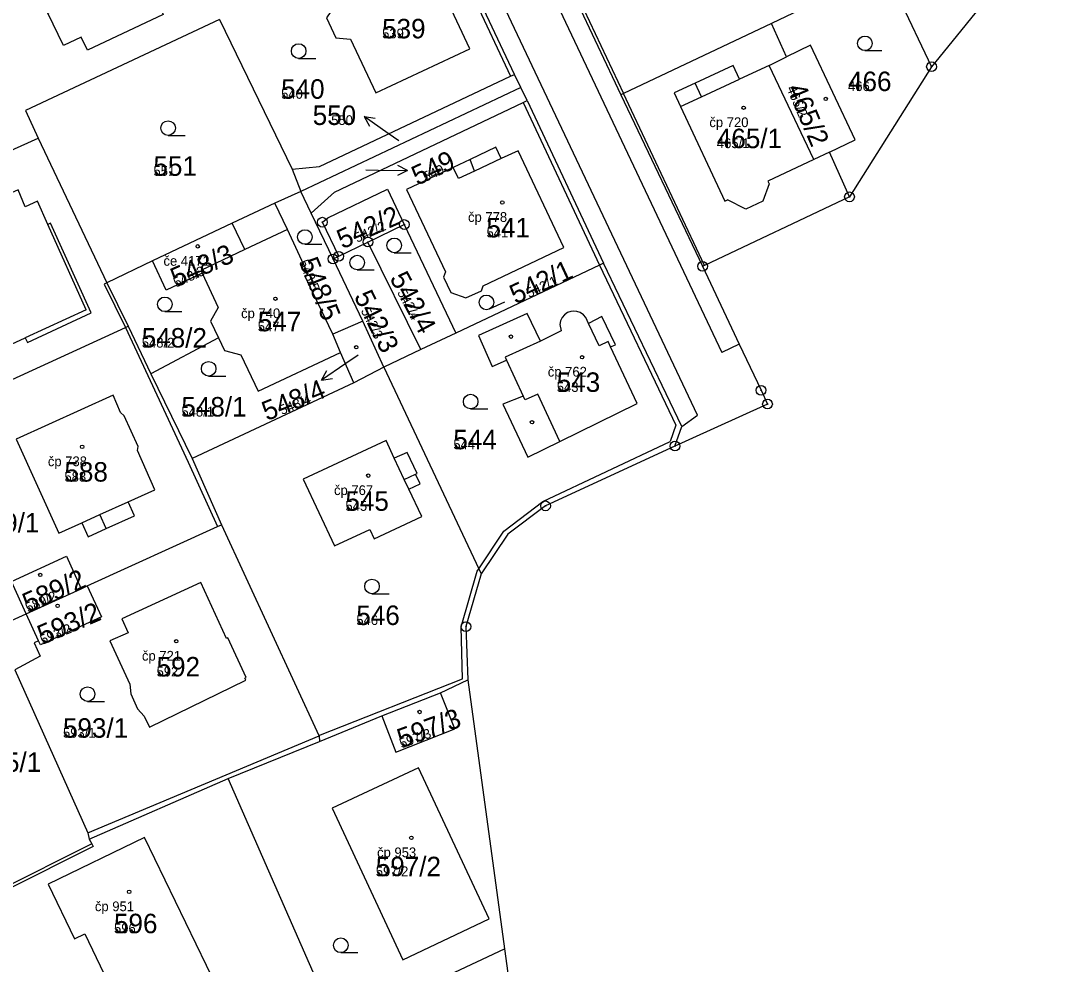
# Model space of a CAD drawing. Extents: x -763628 to -761565, y -976033 to -973833.
# Drawn here: x -761992.5 to -761884.9, y -974500.4 to -974403.6 of the extents above; entities that cross this region are included whole.
import ezdxf

# ---------------------------------------------------------------- set-up
doc = ezdxf.new("R2010")
doc.units = 0
for name, color, linetype in [('KN_cisla parcel 1000', 7, 'Continuous'), ('KN_cisla parcel 500', 7, 'Continuous'), ('KN_cisla parcel znacky', 7, 'Continuous'), ('KN_cisla popisna 500', 7, 'Continuous'), ('KN_hranice parcel', 7, 'Continuous'), ('KN_hranice uzemi', 7, 'Continuous'), ('KN_vnitrni kresba parcel', 7, 'Continuous'), ('KN_znacky bodu BP', 7, 'Continuous'), ('KN_znacky budov', 7, 'Continuous'), ('KN_znacky kultur', 7, 'Continuous')]:
    doc.layers.add(name, color=color, linetype=linetype)

msp = doc.modelspace()

# ---------------------------------------------------------------- linework, layer by layer
at = {"layer": 'KN_cisla parcel znacky'}
for p, q in [((-761954.74, -974415.09), (-761957.2, -974413.37)), ((-761957.2, -974413.37), (-761956.09, -974413.53)), ((-761957.2, -974413.37), (-761956.67, -974414.35)), ((-761953.64, -974415.86), (-761954.74, -974415.09)), ((-761957.03, -974418.84), (-761955.78, -974418.86)), ((-761955.78, -974418.86), (-761952.78, -974418.91)), ((-761952.78, -974418.91), (-761953.79, -974419.4)), ((-761952.78, -974418.91), (-761953.77, -974418.39)), ((-761957.83, -974437.87), (-761959.09, -974438.73)), ((-761959.09, -974438.73), (-761961.58, -974440.41)), ((-761961.58, -974440.41), (-761961.03, -974439.43)), ((-761961.58, -974440.41), (-761960.47, -974440.26))]:
    msp.add_line(p, q, dxfattribs=at)
at = {"layer": 'KN_hranice parcel'}
for p, q in [((-761941.77, -974409.04), (-761949.47, -974392.73)), ((-761937.63, -974396.76), (-761930.85, -974411.13)), ((-761903.71, -974398.27), (-761898.96, -974408.25)), ((-761911, -974401.72), (-761915.39, -974403.8)), ((-761972.08, -974403.39), (-761964.61, -974418.77)), ((-761913.84, -974407.24), (-761915.39, -974403.8)), ((-761941.12, -974410.38), (-761941.77, -974409.04)), ((-761941.12, -974410.38), (-761963.7, -974421.05)), ((-761940.47, -974411.72), (-761941.12, -974410.38)), ((-761930.85, -974411.13), (-761922.46, -974428.74)), ((-761940.47, -974411.72), (-761932.63, -974428.43)), ((-762013.17, -974425.79), (-761990.67, -974415.57)), ((-761990.67, -974415.57), (-761983.65, -974430.42)), ((-761907.38, -974421.61), (-761909.45, -974417.01)), ((-761964.61, -974418.77), (-761963.7, -974421.05)), ((-761963.7, -974421.05), (-761966.38, -974422.24)), ((-761962.65, -974423.29), (-761963.7, -974421.05)), ((-761965.1, -974424.96), (-761966.38, -974422.24)), ((-761960.41, -974427.98), (-761962.65, -974423.29)), ((-761956.83, -974426.25), (-761953.1, -974424.45)), ((-761953.1, -974424.45), (-761947.81, -974435.6)), ((-761959.83, -974427.71), (-761956.83, -974426.25)), ((-761951.39, -974437.29), (-761956.83, -974426.25)), ((-761960.41, -974427.98), (-761959.83, -974427.71)), ((-761978.95, -974428.18), (-761983.65, -974430.42)), ((-761957.35, -974434.38), (-761960.41, -974427.98)), ((-761983.65, -974430.42), (-761981.45, -974434.89)), ((-761981.45, -974434.89), (-761979.11, -974439.78)), ((-761957.35, -974434.38), (-761960.44, -974435.72)), ((-761955.19, -974439.09), (-761957.35, -974434.38)), ((-761972.16, -974436.09), (-761979.11, -974439.78)), ((-761959.64, -974437.57), (-761960.44, -974435.72)), ((-761947.81, -974435.6), (-761951.39, -974437.29)), ((-761951.39, -974437.29), (-761955.19, -974439.09)), ((-761958.29, -974440.7), (-761959.64, -974437.57)), ((-761955.19, -974439.09), (-761958.29, -974440.7)), ((-761979.11, -974439.78), (-761974.89, -974448.48)), ((-761958.29, -974440.7), (-761974.89, -974448.48)), ((-761974.89, -974448.48), (-761971.87, -974455.28)), ((-761991.92, -974464.41), (-761986.27, -974461.84)), ((-761986.27, -974461.84), (-761985.65, -974461.55)), ((-761995.04, -974465.83), (-761991.92, -974464.41)), ((-761949.38, -974472.52), (-761946.57, -974471.2)), ((-761955.41, -974474.89), (-761949.38, -974472.52)), ((-761961.79, -974477.52), (-761955.41, -974474.89)), ((-761971.19, -974481.33), (-761961.79, -974477.52)), ((-761985.45, -974487.54), (-761971.19, -974481.33)), ((-761968.03, -974510.61), (-761942.79, -974498.8))]:
    msp.add_line(p, q, dxfattribs=at)
for points in [[(-761982.9, -974392.14), (-761982.31, -974391.87), (-761981.01, -974394.63), (-761981.6, -974394.91), (-761977.85, -974402.89), (-761985.63, -974406.55), (-761986.28, -974405.2), (-761988.08, -974406.07), (-761989.68, -974402.74), (-761987.89, -974401.88), (-761988.55, -974400.51), (-761988.99, -974400.72), (-761990.72, -974397.13), (-761990.28, -974396.91), (-761990.78, -974395.88), (-761982.98, -974392.12), (-761982.9, -974392.14)], [(-761960.26, -974402.03), (-761961.09, -974403.24), (-761960.11, -974405.3), (-761958.6, -974405.41), (-761956.01, -974410.93), (-761946.35, -974406.4), (-761950.89, -974396.76), (-761960.59, -974401.31), (-761960.26, -974402.03)], [(-761972.08, -974403.39), (-761992, -974412.76), (-761990.67, -974415.57)], [(-761915.39, -974403.8), (-761930.58, -974411), (-761930.85, -974411.13)], [(-761909.45, -974417.01), (-761906.79, -974415.77), (-761911.37, -974406.05), (-761913.84, -974407.24)], [(-761909.45, -974417.01), (-761911.06, -974417.76), (-761915.64, -974408.11), (-761913.84, -974407.24)], [(-761964.61, -974418.77), (-761961.79, -974418.48), (-761942.18, -974409.23), (-761941.77, -974409.04)], [(-761962.65, -974423.29), (-761960.27, -974421.12), (-761940.9, -974411.93), (-761940.47, -974411.72)], [(-761946.34, -974417.76), (-761948.08, -974418.58), (-761952.85, -974420.84), (-761948.85, -974429.3), (-761949.07, -974429.87), (-761948.33, -974431.43), (-761946.77, -974431.98), (-761945.15, -974431.27), (-761944.99, -974430.73), (-761936.7, -974426.82), (-761941.39, -974416.9), (-761943.14, -974417.66), (-761943.69, -974416.51), (-761946.34, -974417.76)], [(-762008.52, -974426.59), (-762002.13, -974440.74), (-761992.01, -974436.09), (-761991.79, -974436.55), (-761985.26, -974433.51), (-761989.41, -974424.31), (-761989.68, -974424.43), (-761990.76, -974422.06), (-761992.02, -974422.63), (-761992.73, -974420.88), (-761995.22, -974421.97), (-761995.65, -974420.98), (-762008.52, -974426.59)], [(-761959.83, -974427.71), (-761961.5, -974424.21), (-761960.93, -974423.77), (-761954.82, -974420.83), (-761953.1, -974424.45)], [(-761966.38, -974422.24), (-761970.76, -974424.3), (-761978.95, -974428.18)], [(-761965.1, -974424.96), (-761969.47, -974427.03), (-761974, -974429.16), (-761973.86, -974429.44)], [(-761960.44, -974435.72), (-761963.32, -974429.7), (-761962.95, -974429.53), (-761965.1, -974424.96)], [(-761973.86, -974429.44), (-761977.53, -974431.18), (-761978.95, -974428.18)], [(-761932.63, -974428.43), (-761933.06, -974428.63), (-761947.81, -974435.6)], [(-761925.3, -974447.19), (-761924.61, -974445.19), (-761932.63, -974428.43)], [(-761973.86, -974429.44), (-761972.2, -974432.96), (-761972.98, -974434.38), (-761972.16, -974436.09)], [(-761937.13, -974434.72), (-761936.97, -974435.37), (-761939.12, -974436.43), (-761940.47, -974433.59), (-761945.49, -974435.85), (-761944.06, -974439.01), (-761942.61, -974438.37), (-761940.88, -974442.06), (-761942.97, -974442.9), (-761940.42, -974448.33), (-761937.12, -974446.72), (-761929.19, -974442.83), (-761929.47, -974442.23), (-761931.91, -974437.02), (-761931.41, -974436.79), (-761932.8, -974433.88), (-761934.17, -974434.61), (-761934.46, -974434)], [(-761934.46, -974434), (-761934.71, -974433.71), (-761935.02, -974433.49), (-761935.38, -974433.37), (-761935.76, -974433.34), (-761935.98, -974433.37), (-761936.34, -974433.49), (-761936.65, -974433.71), (-761936.9, -974434), (-761937.06, -974434.35), (-761937.13, -974434.72)], [(-762004.2, -974445.31), (-761981.72, -974435.02), (-761981.45, -974434.89)], [(-761972.16, -974436.09), (-761971.56, -974437.37), (-761969.89, -974437.81), (-761968.11, -974441.56), (-761959.64, -974437.57)], [(-761955.19, -974439.09), (-761945.44, -974459.78), (-761945.19, -974460.31)], [(-761988.56, -974456.12), (-761986.2, -974455.06), (-761985.54, -974456.52), (-761983.7, -974455.67), (-761980.78, -974454.35), (-761981.43, -974452.92), (-761978.7, -974451.69), (-761980.48, -974447.66), (-761980.43, -974447.23), (-761981.86, -974444.1), (-761982.22, -974443.75), (-761983, -974441.98), (-761992.94, -974446.5), (-761988.56, -974456.12)], [(-761951.29, -974454.43), (-761952.62, -974451.62), (-761951.48, -974451.08), (-761951.95, -974450.09), (-761951.77, -974450), (-761952.81, -974447.84), (-761954.12, -974448.45), (-761954.97, -974446.62), (-761963.49, -974450.58), (-761960.26, -974457.45), (-761956.64, -974455.74), (-761956.18, -974456.73), (-761951.29, -974454.43)], [(-761985.65, -974461.55), (-761972.27, -974455.46), (-761971.87, -974455.28)], [(-761971.87, -974455.28), (-761961.86, -974476.89), (-761961.84, -974476.94), (-761961.79, -974477.52)], [(-761991.92, -974464.41), (-761993.43, -974461.09), (-761987.78, -974458.5), (-761986.27, -974461.84)], [(-761985.65, -974461.55), (-761984.2, -974464.73), (-761990.46, -974467.58), (-761990.64, -974467.18), (-761991.1, -974467.39), (-761990.48, -974468.75), (-761993.09, -974470.15)], [(-761974, -974461.19), (-761982.11, -974464.93), (-761981.44, -974466.38), (-761983.34, -974467.2), (-761981.29, -974471.64), (-761981.17, -974472.64), (-761980.5, -974474.15), (-761979.79, -974474.91), (-761979.27, -974476.05), (-761969.37, -974471.24), (-761969.47, -974471.02), (-761969.33, -974470.96), (-761971.21, -974466.88), (-761971.35, -974466.94), (-761974, -974461.19)], [(-761993.09, -974470.15), (-761985.57, -974486.9), (-761985.45, -974487.54)], [(-761955.41, -974474.89), (-761953.95, -974478.6), (-761947.92, -974476.22), (-761949.38, -974472.52)], [(-761953.26, -974499.94), (-761944.37, -974495.74), (-761951.64, -974480.22), (-761960.51, -974484.37), (-761953.26, -974499.94)], [(-761970.21, -974505.65), (-761962.22, -974501.75), (-761971.19, -974481.33)], [(-761985.45, -974487.54), (-761985.18, -974488.04), (-761985.05, -974488.31), (-762003.02, -974497.29)], [(-761972.34, -974502.72), (-761979.76, -974487.39), (-761989.65, -974492.18), (-761986.95, -974497.76), (-761985.91, -974497.25), (-761983.94, -974501.32), (-761984.98, -974501.83), (-761982.23, -974507.51), (-761972.34, -974502.72)]]:
    msp.add_lwpolyline(points, dxfattribs=at)
at = {"layer": 'KN_hranice uzemi'}
for p, q in [((-761898.96, -974408.25), (-761907.38, -974421.61)), ((-761922.46, -974428.74), (-761919.48, -974435.06)), ((-761916.46, -974441.47), (-761915.8, -974442.88)), ((-761915.8, -974442.88), (-761923.89, -974446.55)), ((-761923.89, -974446.55), (-761925.3, -974447.19)), ((-761946.57, -974471.2), (-761942.79, -974498.8)), ((-761942.79, -974498.8), (-761938.47, -974530.28))]:
    msp.add_line(p, q, dxfattribs=at)
for points in [[(-761884.94, -974390.99), (-761885.19, -974391.3), (-761898.67, -974407.9), (-761898.96, -974408.25)], [(-761907.38, -974421.61), (-761922.26, -974428.64), (-761922.46, -974428.74)], [(-761919.48, -974435.06), (-761918.7, -974436.73), (-761916.46, -974441.47)], [(-761925.3, -974447.19), (-761938.59, -974453.33), (-761942.45, -974456.23), (-761945.19, -974460.31)], [(-761945.19, -974460.31), (-761946.77, -974465.73), (-761946.57, -974471.2)]]:
    msp.add_lwpolyline(points, dxfattribs=at)
at = {"layer": 'KN_vnitrni kresba parcel'}
for p, q in [((-761995.92, -974278.05), (-761920.49, -974437.58)), ((-761922.98, -974444.02), (-761996.73, -974288.1)), ((-761949.75, -974393.19), (-761942.18, -974409.23)), ((-761937.35, -974396.65), (-761930.58, -974411)), ((-761919.32, -974408.13), (-761923.24, -974409.94)), ((-761918.67, -974409.52), (-761919.32, -974408.13)), ((-761915.64, -974408.11), (-761918.67, -974409.52)), ((-761922.59, -974411.33), (-761918.67, -974409.52)), ((-761923.24, -974409.94), (-761925.39, -974410.94)), ((-761922.59, -974411.33), (-761923.24, -974409.94)), ((-761922.26, -974428.64), (-761930.58, -974411)), ((-761925.39, -974410.94), (-761924.75, -974412.33)), ((-761924.75, -974412.33), (-761922.59, -974411.33)), ((-761940.9, -974411.93), (-761933.06, -974428.63)), ((-761924.75, -974412.33), (-761920.17, -974422.04)), ((-761945.89, -974418.96), (-761946.34, -974417.76)), ((-761943.14, -974417.66), (-761945.89, -974418.96)), ((-761911.06, -974417.76), (-761915.76, -974419.99)), ((-761947.53, -974419.74), (-761948.08, -974418.58)), ((-761945.89, -974418.96), (-761947.53, -974419.74)), ((-761915.64, -974420.26), (-761916.27, -974422.06)), ((-761915.76, -974419.99), (-761915.64, -974420.26)), ((-761920.17, -974422.04), (-761919.9, -974421.91)), ((-761918.03, -974422.87), (-761919.9, -974421.91)), ((-761916.27, -974422.06), (-761918.03, -974422.87)), ((-761985.76, -974433.21), (-761989.68, -974424.43)), ((-761969.47, -974427.03), (-761970.76, -974424.3)), ((-761933.06, -974428.63), (-761925.21, -974445.06)), ((-761983.65, -974430.42), (-761983.92, -974430.56)), ((-761983.92, -974430.56), (-761981.72, -974435.02)), ((-761985.76, -974433.21), (-761992.01, -974436.09)), ((-761981.72, -974435.02), (-761975.29, -974448.83)), ((-761933.1, -974436.91), (-761934.17, -974434.61)), ((-761939.12, -974436.43), (-761942.75, -974438.06)), ((-761932.16, -974436.47), (-761933.1, -974436.91)), ((-761931.91, -974437.02), (-761932.16, -974436.47)), ((-761918.7, -974436.73), (-761920.49, -974437.58)), ((-761942.75, -974438.06), (-761942.61, -974438.37)), ((-761940.69, -974442.43), (-761940.88, -974442.06)), ((-761939.37, -974441.85), (-761940.69, -974442.43)), ((-761937.12, -974446.72), (-761939.37, -974441.85)), ((-761924.61, -974445.19), (-761922.98, -974444.02)), ((-761925.21, -974445.06), (-761925.8, -974446.73)), ((-761938.88, -974452.87), (-761925.8, -974446.73)), ((-761975.29, -974448.83), (-761972.27, -974455.46)), ((-761953.09, -974450.63), (-761954.12, -974448.45)), ((-761953.09, -974450.63), (-761951.95, -974450.09)), ((-761952.62, -974451.62), (-761953.09, -974450.63)), ((-761984.35, -974454.23), (-761981.43, -974452.92)), ((-761942.88, -974455.94), (-761938.88, -974452.87)), ((-761986.2, -974455.06), (-761984.35, -974454.23)), ((-761983.7, -974455.67), (-761984.35, -974454.23)), ((-761945.44, -974459.78), (-761942.88, -974455.94)), ((-761947.27, -974465.75), (-761945.61, -974460.03)), ((-761945.61, -974460.03), (-761945.44, -974459.78)), ((-761990.64, -974467.18), (-761991.92, -974464.41)), ((-761947.1, -974471.08), (-761947.27, -974465.75)), ((-761961.86, -974476.89), (-761947.1, -974471.08)), ((-761985.57, -974486.9), (-761961.84, -974476.94)), ((-761985.18, -974488.04), (-762003.15, -974497.01))]:
    msp.add_line(p, q, dxfattribs=at)
at = {"layer": 'KN_znacky bodu BP'}
for centre, radius in [((-761898.96, -974408.25), 0.5), ((-761898.96, -974408.25), 0.0303), ((-761907.38, -974421.61), 0.5), ((-761907.38, -974421.61), 0.0303), ((-761961.5, -974424.21), 0.5), ((-761961.5, -974424.21), 0.0303), ((-761953.1, -974424.45), 0.5), ((-761953.1, -974424.45), 0.0303), ((-761956.83, -974426.25), 0.5), ((-761956.83, -974426.25), 0.0303), ((-761960.41, -974427.98), 0.5), ((-761959.83, -974427.71), 0.5), ((-761959.83, -974427.71), 0.0303), ((-761960.41, -974427.98), 0.0303), ((-761922.47, -974428.74), 0.5), ((-761922.47, -974428.74), 0.0303), ((-761916.46, -974441.47), 0.5), ((-761916.46, -974441.47), 0.0303), ((-761915.8, -974442.88), 0.5), ((-761915.8, -974442.88), 0.0303), ((-761925.3, -974447.19), 0.5), ((-761925.3, -974447.19), 0.0303), ((-761938.59, -974453.33), 0.5), ((-761938.59, -974453.33), 0.0303), ((-761946.77, -974465.73), 0.5), ((-761946.77, -974465.73), 0.0303)]:
    msp.add_circle(centre, radius, dxfattribs=at)
at = {"layer": 'KN_znacky budov'}
for centre in [(-761909.82, -974411.56), (-761918.25, -974412.46), (-761943.03, -974422.19), (-761974.3, -974426.69), (-761966.33, -974432.07), (-761942.15, -974435.96), (-761958.03, -974437.05), (-761934.84, -974438.07), (-761939.98, -974444.75), (-761986.17, -974447.27), (-761956.79, -974450.23), (-761990.47, -974460.42), (-761988.69, -974463.59), (-761976.51, -974467.23), (-761951.52, -974474.49), (-761952.37, -974487.41), (-761981.34, -974492.95)]:
    msp.add_circle(centre, 0.175, dxfattribs=at)
at = {"layer": 'KN_znacky kultur'}
for p, q in [((-761905.8, -974406.6), (-761904.05, -974406.6)), ((-761963.94, -974407.39), (-761962.19, -974407.39)), ((-761977.34, -974415.3), (-761975.59, -974415.3)), ((-761963.3, -974426.48), (-761961.55, -974426.48)), ((-761954.13, -974427.34), (-761952.38, -974427.34)), ((-761957.93, -974429.1), (-761956.18, -974429.1)), ((-761944.34, -974433.12), (-761942.76, -974432.38)), ((-761977.68, -974433.39), (-761975.93, -974433.39)), ((-761973.18, -974440.01), (-761971.43, -974440.01)), ((-761946.28, -974443.37), (-761944.53, -974443.37)), ((-761956.41, -974462.35), (-761954.66, -974462.35)), ((-761985.62, -974473.41), (-761983.87, -974473.41)), ((-761959.61, -974499.19), (-761957.86, -974499.19))]:
    msp.add_line(p, q, dxfattribs=at)
for centre in [(-761905.8, -974405.85), (-761963.94, -974406.64), (-761977.34, -974414.55), (-761963.3, -974425.73), (-761954.13, -974426.59), (-761957.93, -974428.35), (-761977.68, -974432.64), (-761944.66, -974432.44), (-761973.18, -974439.26), (-761946.28, -974442.62), (-761956.41, -974461.6), (-761985.62, -974472.66), (-761959.61, -974498.44)]:
    msp.add_circle(centre, 0.75, dxfattribs=at)

# ---------------------------------------------------------------- texts
at = {"layer": 'KN_cisla parcel 1000'}
for s, p in [('539', (-761955.37, -974405.34)), ('540', (-761965.74, -974411.54)), ('466', (-761907.53, -974410.75)), ('550', (-761962.5, -974414.23)), ('465/1', (-761921, -974416.61)), ('551', (-761978.85, -974419.45)), ('541', (-761944.65, -974425.77)), ('547', (-761968.14, -974435.41)), ('548/2', (-761980.05, -974437.08)), ('543', (-761937.44, -974441.63)), ('548/1', (-761975.98, -974444.16)), ('544', (-761948.06, -974447.52)), ('588', (-761987.99, -974450.84)), ('545', (-761959.14, -974453.84)), ('589/1', (-761997.25, -974456.06)), ('546', (-761958.02, -974465.56)), ('592', (-761978.53, -974470.84)), ('593/1', (-761988.14, -974477.13)), ('595/1', (-761997.07, -974480.64)), ('597/2', (-761956.02, -974491.35)), ('596', (-761982.9, -974497.2))]:
    msp.add_text(s, height=2, dxfattribs=at).set_placement(p)
for s, rotation, p in [('465/2', 293, (-761913.86, -974410.46)), ('549', 25, (-761951.75, -974420.48)), ('542/2', 24, (-761959.45, -974427)), ('548/3', 24, (-761976.53, -974430.93)), ('548/5', 292, (-761963.92, -974428.3)), ('542/1', 25, (-761941.68, -974432.66)), ('542/4', 298, (-761954.64, -974429.95)), ('542/3', 296, (-761958.3, -974431.8)), ('548/4', 22, (-761967.21, -974444.64)), ('589/2', 24, (-761991.73, -974464.3)), ('593/2', 23, (-761990.23, -974467.6)), ('597/3', 20, (-761953.38, -974478.23))]:
    msp.add_text(s, height=2, rotation=rotation, dxfattribs=at).set_placement(p)
at = {"layer": 'KN_cisla parcel 500'}
for s, p in [('539', (-761955.37, -974405.34)), ('540', (-761965.74, -974411.54)), ('466', (-761907.53, -974410.75)), ('550', (-761960.6, -974414.23)), ('465/1', (-761921, -974416.61)), ('551', (-761978.85, -974419.45)), ('541', (-761944.65, -974425.77)), ('547', (-761968.14, -974435.41)), ('548/2', (-761980.05, -974437.08)), ('543', (-761937.44, -974441.63)), ('548/1', (-761975.98, -974444.16)), ('544', (-761948.06, -974447.52)), ('588', (-761987.99, -974450.84)), ('545', (-761959.14, -974453.84)), ('546', (-761958.02, -974465.56)), ('592', (-761978.53, -974470.84)), ('593/1', (-761988.14, -974477.13)), ('597/2', (-761956.02, -974491.35)), ('596', (-761982.9, -974497.2))]:
    msp.add_text(s, height=1, dxfattribs=at).set_placement(p)
for s, rotation, p in [('465/2', 293, (-761913.86, -974410.46)), ('549', 25, (-761950.9, -974420.08)), ('542/2', 24, (-761957.94, -974426.33)), ('548/3', 24, (-761976.53, -974430.93)), ('548/5', 292, (-761963.92, -974428.3)), ('542/1', 25, (-761940.28, -974432)), ('542/4', 298, (-761953.85, -974431.42)), ('542/3', 296, (-761957.58, -974433.29)), ('548/4', 22, (-761965.66, -974444.01)), ('589/2', 24, (-761991.73, -974464.3)), ('593/2', 23, (-761990.23, -974467.6)), ('597/3', 20, (-761953.38, -974478.23))]:
    msp.add_text(s, height=1, rotation=rotation, dxfattribs=at).set_placement(p)
at = {"layer": 'KN_cisla popisna 500'}
for s, p in [('čp 720', (-761921.77, -974414.45)), ('čp 778', (-761946.55, -974424.18)), ('če 4171', (-761977.82, -974428.68)), ('čp 740', (-761969.85, -974434.06)), ('čp 762', (-761938.36, -974440.06)), ('čp 738', (-761989.69, -974449.26)), ('čp 767', (-761960.31, -974452.22)), ('čp 721', (-761980.03, -974469.22)), ('čp 953', (-761955.89, -974489.4)), ('čp 951', (-761984.86, -974494.94))]:
    msp.add_text(s, height=1, dxfattribs=at).set_placement(p)

doc.saveas('drawing.dxf')
